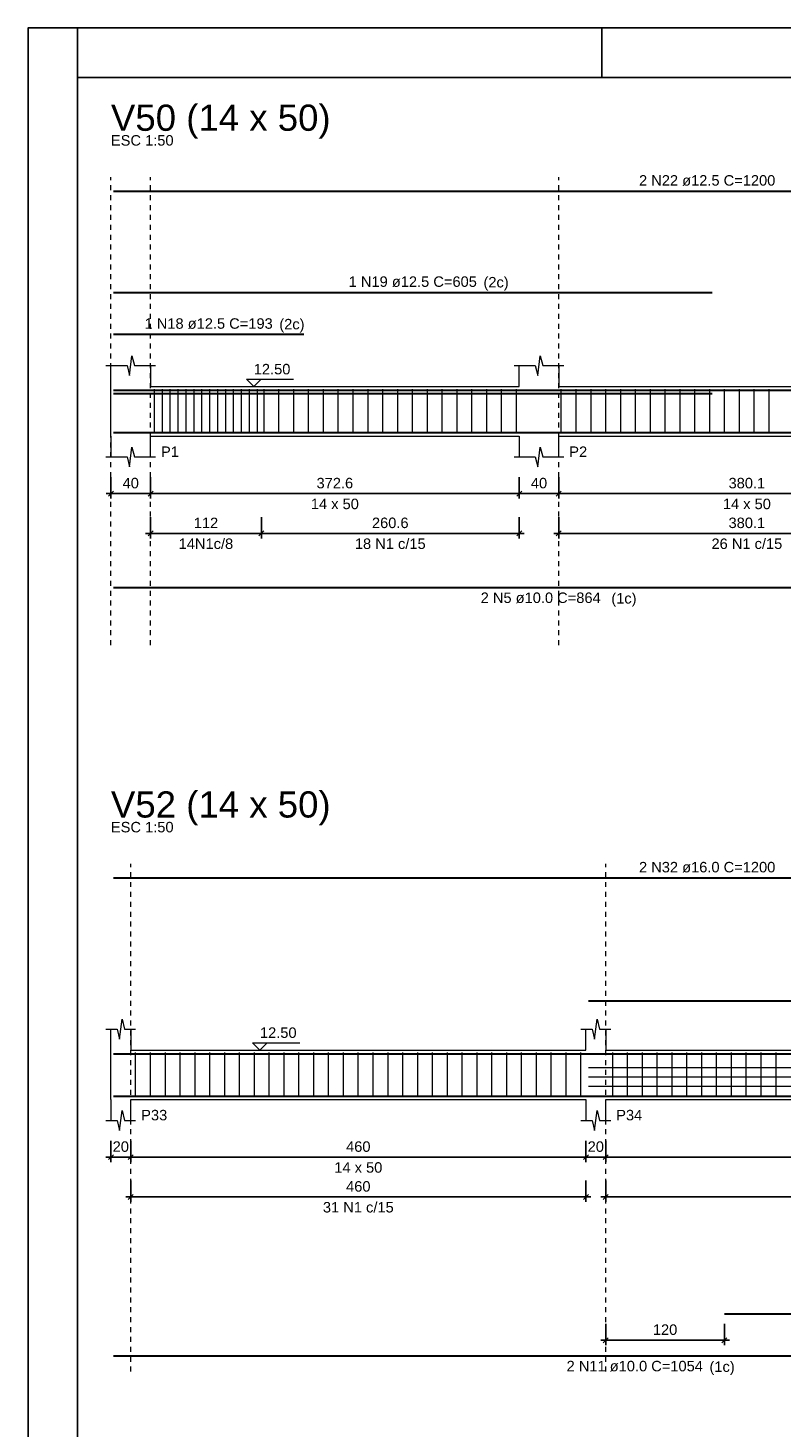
# Model space of a CAD drawing. Header units: millimetres. Extents: x 10 to 1250, y -62 to 528.
# Tile 827 of 909: x 702 to 717, y 294 to 322. Entities that reach past the tile are written whole.
import ezdxf

# ---------------------------------------------------------------- set-up
doc = ezdxf.new("R2010")
doc.units = ezdxf.units.MM
doc.header["$LTSCALE"] = 0.05
doc.linetypes.add('DOT', pattern=[6.35, 0, -6.35])
for name, color, linetype, lineweight in [('Descrição da armadura', 7, 'Continuous', 5), ('DT-Arm complementar', 5, 'Continuous', 5), ('DT-Barras na forma', 2, 'Continuous', 30), ('DT-Barras rebatidas', 2, 'Continuous', 30), ('DT-Cotas', 9, 'Continuous', 5), ('DT-Forma', 5, 'Continuous', 5), ('DT-Pontilhado', 9, 'DOT', 5), ('DT-Textos', 7, 'Continuous', 5), ('DT-Título', 3, 'Continuous', 20)]:
    doc.layers.add(name, color=color, linetype=linetype, lineweight=lineweight)
doc.layers.add('FOLHA_PADRÃO', color=7, linetype='Continuous')
doc.styles.add('Arial', font='arial.ttf')
doc.styles.get("Standard").update_dxf_attribs({"font": 'arial.ttf'})
doc.dimstyles.new('UM_50.000000', dxfattribs={"dimtxt": 0.18, "dimasz": 0.1, "dimexe": 0.1, "dimexo": 0.2, "dimgap": 0.1, "dimtad": 1, "dimdec": 1, "dimlfac": 50, "dimzin": 0, "dimdsep": 46, "dimtxsty": 'Standard', "dimblk": 'OBLIQUE', "dimcen": 0.09, "dimdle": 0.1, "dimadec": 1, "dimazin": 2, "dimtfac": 1, "dimtdec": 1, "dimtofl": 0, "dimtmove": 0, "dimatfit": 3, "dimldrblk": 'OBLIQUE', "dimfxl": 1, "dimtolj": 1, "dimarcsym": 1})

# ---------------------------------------------------------------- blocks, each defined once
blk = doc.blocks.new('_Oblique')
at = {"color": 0, "linetype": 'ByBlock', "lineweight": -2}
blk.add_line((-0.5, -0.5), (0.5, 0.5), dxfattribs=at)
blk = doc.blocks.new('*D3445')
at = {"layer": 'Defpoints', "color": 0, "transparency": 16777216}
for p in [(703.209, 313.002), (704.009, 313.002), (704.009, 312.473)]:
    blk.add_point(p, dxfattribs=at)
at = {"layer": 'DT-Cotas', "color": 0, "lineweight": -2, "transparency": 16777216}
for p, q in [((703.209, 312.802), (703.209, 312.373)), ((704.009, 312.802), (704.009, 312.373)), ((703.109, 312.473), (704.109, 312.473))]:
    blk.add_line(p, q, dxfattribs=at)
at = {"layer": 'DT-Cotas', "color": 0, "lineweight": -2, "transparency": 16777216, "xscale": 0.1, "yscale": 0.1, "zscale": 0.1, "rotation": 180}
blk.add_blockref('_Oblique', (703.209, 312.473), dxfattribs=at)
at = {"layer": 'DT-Cotas', "color": 0, "lineweight": -2, "transparency": 16777216, "xscale": 0.1, "yscale": 0.1, "zscale": 0.1}
blk.add_blockref('_Oblique', (704.009, 312.473), dxfattribs=at)
at = {"layer": 'DT-Cotas', "transparency": 16777216, "insert": (703.609, 312.684), "char_height": 0.2118, "attachment_point": 5, "rotation": 0.0057, "style": 'Arial'}
blk.add_mtext('\\A1;40', dxfattribs=at)
blk = doc.blocks.new('*D3446')
at = {"layer": 'Defpoints', "color": 0, "transparency": 16777216}
for p in [(704.009, 313.002), (711.46, 313.002), (711.46, 312.473)]:
    blk.add_point(p, dxfattribs=at)
at = {"layer": 'DT-Cotas', "color": 0, "lineweight": -2, "transparency": 16777216}
for p, q in [((704.009, 312.802), (704.009, 312.373)), ((711.46, 312.802), (711.46, 312.373)), ((703.909, 312.473), (711.56, 312.473))]:
    blk.add_line(p, q, dxfattribs=at)
at = {"layer": 'DT-Cotas', "color": 0, "lineweight": -2, "transparency": 16777216, "xscale": 0.1, "yscale": 0.1, "zscale": 0.1, "rotation": 180}
blk.add_blockref('_Oblique', (704.009, 312.473), dxfattribs=at)
at = {"layer": 'DT-Cotas', "color": 0, "lineweight": -2, "transparency": 16777216, "xscale": 0.1, "yscale": 0.1, "zscale": 0.1}
blk.add_blockref('_Oblique', (711.46, 312.473), dxfattribs=at)
at = {"layer": 'DT-Cotas', "transparency": 16777216, "insert": (707.734, 312.684), "char_height": 0.2118, "attachment_point": 5, "rotation": 0.0057, "style": 'Arial'}
blk.add_mtext('\\A1;372.6', dxfattribs=at)
blk = doc.blocks.new('*D3447')
at = {"layer": 'Defpoints', "color": 0, "transparency": 16777216}
for p in [(711.46, 313.002), (712.26, 313.002), (712.26, 312.473)]:
    blk.add_point(p, dxfattribs=at)
at = {"layer": 'DT-Cotas', "color": 0, "lineweight": -2, "transparency": 16777216}
for p, q in [((711.46, 312.802), (711.46, 312.373)), ((712.26, 312.802), (712.26, 312.373)), ((711.36, 312.473), (712.36, 312.473))]:
    blk.add_line(p, q, dxfattribs=at)
at = {"layer": 'DT-Cotas', "color": 0, "lineweight": -2, "transparency": 16777216, "xscale": 0.1, "yscale": 0.1, "zscale": 0.1, "rotation": 180}
blk.add_blockref('_Oblique', (711.46, 312.473), dxfattribs=at)
at = {"layer": 'DT-Cotas', "color": 0, "lineweight": -2, "transparency": 16777216, "xscale": 0.1, "yscale": 0.1, "zscale": 0.1}
blk.add_blockref('_Oblique', (712.26, 312.473), dxfattribs=at)
at = {"layer": 'DT-Cotas', "transparency": 16777216, "insert": (711.86, 312.684), "char_height": 0.2118, "attachment_point": 5, "rotation": 0.0057, "style": 'Arial'}
blk.add_mtext('\\A1;40', dxfattribs=at)
blk = doc.blocks.new('*D3448')
at = {"layer": 'Defpoints', "color": 0, "transparency": 16777216}
for p in [(712.26, 313.002), (719.862, 313.002), (719.862, 312.473)]:
    blk.add_point(p, dxfattribs=at)
at = {"layer": 'DT-Cotas', "color": 0, "lineweight": -2, "transparency": 16777216}
for p, q in [((712.26, 312.802), (712.26, 312.373)), ((719.862, 312.802), (719.862, 312.373)), ((712.16, 312.473), (719.962, 312.473))]:
    blk.add_line(p, q, dxfattribs=at)
at = {"layer": 'DT-Cotas', "color": 0, "lineweight": -2, "transparency": 16777216, "xscale": 0.1, "yscale": 0.1, "zscale": 0.1, "rotation": 180}
blk.add_blockref('_Oblique', (712.26, 312.473), dxfattribs=at)
at = {"layer": 'DT-Cotas', "color": 0, "lineweight": -2, "transparency": 16777216, "xscale": 0.1, "yscale": 0.1, "zscale": 0.1}
blk.add_blockref('_Oblique', (719.862, 312.473), dxfattribs=at)
at = {"layer": 'DT-Cotas', "transparency": 16777216, "insert": (716.061, 312.684), "char_height": 0.2118, "attachment_point": 5, "rotation": 0.0057, "style": 'Arial'}
blk.add_mtext('\\A1;380.1', dxfattribs=at)
blk = doc.blocks.new('*D3454')
at = {"layer": 'Defpoints', "color": 0, "transparency": 16777216}
for p in [(704.009, 312.197), (706.249, 312.197), (706.249, 311.668)]:
    blk.add_point(p, dxfattribs=at)
at = {"layer": 'DT-Cotas', "color": 0, "lineweight": -2, "transparency": 16777216}
for p, q in [((704.009, 311.997), (704.009, 311.568)), ((706.249, 311.997), (706.249, 311.568)), ((703.909, 311.668), (706.349, 311.668))]:
    blk.add_line(p, q, dxfattribs=at)
at = {"layer": 'DT-Cotas', "color": 0, "lineweight": -2, "transparency": 16777216, "xscale": 0.1, "yscale": 0.1, "zscale": 0.1, "rotation": 180}
blk.add_blockref('_Oblique', (704.009, 311.668), dxfattribs=at)
at = {"layer": 'DT-Cotas', "color": 0, "lineweight": -2, "transparency": 16777216, "xscale": 0.1, "yscale": 0.1, "zscale": 0.1}
blk.add_blockref('_Oblique', (706.249, 311.668), dxfattribs=at)
at = {"layer": 'DT-Cotas', "transparency": 16777216, "insert": (705.129, 311.88), "char_height": 0.2118, "attachment_point": 5, "rotation": 0.0057, "style": 'Arial'}
blk.add_mtext('\\A1;112', dxfattribs=at)
blk = doc.blocks.new('*D3455')
at = {"layer": 'Defpoints', "color": 0, "transparency": 16777216}
for p in [(706.249, 312.197), (711.46, 312.197), (711.46, 311.668)]:
    blk.add_point(p, dxfattribs=at)
at = {"layer": 'DT-Cotas', "color": 0, "lineweight": -2, "transparency": 16777216}
for p, q in [((706.249, 311.997), (706.249, 311.568)), ((711.46, 311.997), (711.46, 311.568)), ((706.149, 311.668), (711.56, 311.668))]:
    blk.add_line(p, q, dxfattribs=at)
at = {"layer": 'DT-Cotas', "color": 0, "lineweight": -2, "transparency": 16777216, "xscale": 0.1, "yscale": 0.1, "zscale": 0.1, "rotation": 180}
blk.add_blockref('_Oblique', (706.249, 311.668), dxfattribs=at)
at = {"layer": 'DT-Cotas', "color": 0, "lineweight": -2, "transparency": 16777216, "xscale": 0.1, "yscale": 0.1, "zscale": 0.1}
blk.add_blockref('_Oblique', (711.46, 311.668), dxfattribs=at)
at = {"layer": 'DT-Cotas', "transparency": 16777216, "insert": (708.854, 311.88), "char_height": 0.2118, "attachment_point": 5, "rotation": 0.0057, "style": 'Arial'}
blk.add_mtext('\\A1;260.6', dxfattribs=at)
blk = doc.blocks.new('*D3456')
at = {"layer": 'Defpoints', "color": 0, "transparency": 16777216}
for p in [(712.26, 312.197), (719.862, 312.197), (719.862, 311.668)]:
    blk.add_point(p, dxfattribs=at)
at = {"layer": 'DT-Cotas', "color": 0, "lineweight": -2, "transparency": 16777216}
for p, q in [((712.26, 311.997), (712.26, 311.568)), ((719.862, 311.997), (719.862, 311.568)), ((712.16, 311.668), (719.962, 311.668))]:
    blk.add_line(p, q, dxfattribs=at)
at = {"layer": 'DT-Cotas', "color": 0, "lineweight": -2, "transparency": 16777216, "xscale": 0.1, "yscale": 0.1, "zscale": 0.1, "rotation": 180}
blk.add_blockref('_Oblique', (712.26, 311.668), dxfattribs=at)
at = {"layer": 'DT-Cotas', "color": 0, "lineweight": -2, "transparency": 16777216, "xscale": 0.1, "yscale": 0.1, "zscale": 0.1}
blk.add_blockref('_Oblique', (719.862, 311.668), dxfattribs=at)
at = {"layer": 'DT-Cotas', "transparency": 16777216, "insert": (716.061, 311.88), "char_height": 0.2118, "attachment_point": 5, "rotation": 0.0057, "style": 'Arial'}
blk.add_mtext('\\A1;380.1', dxfattribs=at)
blk = doc.blocks.new('*D3476')
at = {"layer": 'Defpoints', "color": 0, "transparency": 16777216}
for p in [(703.208, 299.584), (703.608, 299.584), (703.608, 299.054)]:
    blk.add_point(p, dxfattribs=at)
at = {"layer": 'DT-Cotas', "color": 0, "lineweight": -2, "transparency": 16777216}
for p, q in [((703.208, 299.384), (703.208, 298.954)), ((703.608, 299.384), (703.608, 298.954)), ((703.108, 299.054), (703.708, 299.054))]:
    blk.add_line(p, q, dxfattribs=at)
at = {"layer": 'DT-Cotas', "color": 0, "lineweight": -2, "transparency": 16777216, "xscale": 0.1, "yscale": 0.1, "zscale": 0.1, "rotation": 180}
blk.add_blockref('_Oblique', (703.208, 299.054), dxfattribs=at)
at = {"layer": 'DT-Cotas', "color": 0, "lineweight": -2, "transparency": 16777216, "xscale": 0.1, "yscale": 0.1, "zscale": 0.1}
blk.add_blockref('_Oblique', (703.608, 299.054), dxfattribs=at)
at = {"layer": 'DT-Cotas', "transparency": 16777216, "insert": (703.408, 299.266), "char_height": 0.2118, "attachment_point": 5, "rotation": 0.0057, "style": 'Arial'}
blk.add_mtext('\\A1;20', dxfattribs=at)
blk = doc.blocks.new('*D3477')
at = {"layer": 'Defpoints', "color": 0, "transparency": 16777216}
for p in [(703.608, 299.584), (712.808, 299.584), (712.808, 299.054)]:
    blk.add_point(p, dxfattribs=at)
at = {"layer": 'DT-Cotas', "color": 0, "lineweight": -2, "transparency": 16777216}
for p, q in [((703.608, 299.384), (703.608, 298.954)), ((712.808, 299.384), (712.808, 298.954)), ((703.508, 299.054), (712.908, 299.054))]:
    blk.add_line(p, q, dxfattribs=at)
at = {"layer": 'DT-Cotas', "color": 0, "lineweight": -2, "transparency": 16777216, "xscale": 0.1, "yscale": 0.1, "zscale": 0.1, "rotation": 180}
blk.add_blockref('_Oblique', (703.608, 299.054), dxfattribs=at)
at = {"layer": 'DT-Cotas', "color": 0, "lineweight": -2, "transparency": 16777216, "xscale": 0.1, "yscale": 0.1, "zscale": 0.1}
blk.add_blockref('_Oblique', (712.808, 299.054), dxfattribs=at)
at = {"layer": 'DT-Cotas', "transparency": 16777216, "insert": (708.208, 299.266), "char_height": 0.2118, "attachment_point": 5, "rotation": 0.0057, "style": 'Arial'}
blk.add_mtext('\\A1;460', dxfattribs=at)
blk = doc.blocks.new('*D3478')
at = {"layer": 'Defpoints', "color": 0, "transparency": 16777216}
for p in [(712.808, 299.584), (713.208, 299.584), (713.208, 299.054)]:
    blk.add_point(p, dxfattribs=at)
at = {"layer": 'DT-Cotas', "color": 0, "lineweight": -2, "transparency": 16777216}
for p, q in [((712.808, 299.384), (712.808, 298.954)), ((713.208, 299.384), (713.208, 298.954)), ((712.708, 299.054), (713.308, 299.054))]:
    blk.add_line(p, q, dxfattribs=at)
at = {"layer": 'DT-Cotas', "color": 0, "lineweight": -2, "transparency": 16777216, "xscale": 0.1, "yscale": 0.1, "zscale": 0.1, "rotation": 180}
blk.add_blockref('_Oblique', (712.808, 299.054), dxfattribs=at)
at = {"layer": 'DT-Cotas', "color": 0, "lineweight": -2, "transparency": 16777216, "xscale": 0.1, "yscale": 0.1, "zscale": 0.1}
blk.add_blockref('_Oblique', (713.208, 299.054), dxfattribs=at)
at = {"layer": 'DT-Cotas', "transparency": 16777216, "insert": (713.008, 299.266), "char_height": 0.2118, "attachment_point": 5, "rotation": 0.0057, "style": 'Arial'}
blk.add_mtext('\\A1;20', dxfattribs=at)
blk = doc.blocks.new('*D3479')
at = {"layer": 'Defpoints', "color": 0, "transparency": 16777216}
for p in [(713.208, 299.584), (724.132, 299.584), (724.132, 299.054)]:
    blk.add_point(p, dxfattribs=at)
at = {"layer": 'DT-Cotas', "color": 0, "lineweight": -2, "transparency": 16777216}
for p, q in [((713.208, 299.384), (713.208, 298.954)), ((724.132, 299.384), (724.132, 298.954)), ((713.108, 299.054), (724.232, 299.054))]:
    blk.add_line(p, q, dxfattribs=at)
at = {"layer": 'DT-Cotas', "color": 0, "lineweight": -2, "transparency": 16777216, "xscale": 0.1, "yscale": 0.1, "zscale": 0.1, "rotation": 180}
blk.add_blockref('_Oblique', (713.208, 299.054), dxfattribs=at)
at = {"layer": 'DT-Cotas', "color": 0, "lineweight": -2, "transparency": 16777216, "xscale": 0.1, "yscale": 0.1, "zscale": 0.1}
blk.add_blockref('_Oblique', (724.132, 299.054), dxfattribs=at)
at = {"layer": 'DT-Cotas', "transparency": 16777216, "insert": (718.67, 299.266), "char_height": 0.2118, "attachment_point": 5, "rotation": 0.0057, "style": 'Arial'}
blk.add_mtext('\\A1;546.2', dxfattribs=at)
blk = doc.blocks.new('*D3483')
at = {"layer": 'Defpoints', "color": 0, "transparency": 16777216}
for p in [(703.608, 298.779), (712.808, 298.779), (712.808, 298.249)]:
    blk.add_point(p, dxfattribs=at)
at = {"layer": 'DT-Cotas', "color": 0, "lineweight": -2, "transparency": 16777216}
for p, q in [((703.608, 298.579), (703.608, 298.149)), ((712.808, 298.579), (712.808, 298.149)), ((703.508, 298.249), (712.908, 298.249))]:
    blk.add_line(p, q, dxfattribs=at)
at = {"layer": 'DT-Cotas', "color": 0, "lineweight": -2, "transparency": 16777216, "xscale": 0.1, "yscale": 0.1, "zscale": 0.1, "rotation": 180}
blk.add_blockref('_Oblique', (703.608, 298.249), dxfattribs=at)
at = {"layer": 'DT-Cotas', "color": 0, "lineweight": -2, "transparency": 16777216, "xscale": 0.1, "yscale": 0.1, "zscale": 0.1}
blk.add_blockref('_Oblique', (712.808, 298.249), dxfattribs=at)
at = {"layer": 'DT-Cotas', "transparency": 16777216, "insert": (708.208, 298.461), "char_height": 0.2118, "attachment_point": 5, "rotation": 0.0057, "style": 'Arial'}
blk.add_mtext('\\A1;460', dxfattribs=at)
blk = doc.blocks.new('*D3485')
at = {"layer": 'Defpoints', "color": 0, "transparency": 16777216}
for p in [(713.208, 298.779), (721.892, 298.779), (721.892, 298.249)]:
    blk.add_point(p, dxfattribs=at)
at = {"layer": 'DT-Cotas', "color": 0, "lineweight": -2, "transparency": 16777216}
for p, q in [((713.208, 298.579), (713.208, 298.149)), ((721.892, 298.579), (721.892, 298.149)), ((713.108, 298.249), (721.992, 298.249))]:
    blk.add_line(p, q, dxfattribs=at)
at = {"layer": 'DT-Cotas', "color": 0, "lineweight": -2, "transparency": 16777216, "xscale": 0.1, "yscale": 0.1, "zscale": 0.1, "rotation": 180}
blk.add_blockref('_Oblique', (713.208, 298.249), dxfattribs=at)
at = {"layer": 'DT-Cotas', "color": 0, "lineweight": -2, "transparency": 16777216, "xscale": 0.1, "yscale": 0.1, "zscale": 0.1}
blk.add_blockref('_Oblique', (721.892, 298.249), dxfattribs=at)
at = {"layer": 'DT-Cotas', "transparency": 16777216, "insert": (717.55, 298.461), "char_height": 0.2118, "attachment_point": 5, "rotation": 0.0057, "style": 'Arial'}
blk.add_mtext('\\A1;434.2', dxfattribs=at)
blk = doc.blocks.new('*D3499')
at = {"layer": 'Defpoints', "color": 0, "transparency": 16777216}
for p in [(713.208, 295.882), (715.608, 295.882), (713.208, 295.352)]:
    blk.add_point(p, dxfattribs=at)
at = {"layer": 'DT-Cotas', "color": 0, "lineweight": -2, "transparency": 16777216}
for p, q in [((713.208, 295.682), (713.208, 295.252)), ((715.608, 295.682), (715.608, 295.252)), ((715.708, 295.352), (713.108, 295.352))]:
    blk.add_line(p, q, dxfattribs=at)
at = {"layer": 'DT-Cotas', "color": 0, "lineweight": -2, "transparency": 16777216, "xscale": 0.1, "yscale": 0.1, "zscale": 0.1, "rotation": 180}
blk.add_blockref('_Oblique', (713.208, 295.352), dxfattribs=at)
at = {"layer": 'DT-Cotas', "color": 0, "lineweight": -2, "transparency": 16777216, "xscale": 0.1, "yscale": 0.1, "zscale": 0.1}
blk.add_blockref('_Oblique', (715.608, 295.352), dxfattribs=at)
at = {"layer": 'DT-Cotas', "transparency": 16777216, "insert": (714.408, 295.564), "char_height": 0.2118, "attachment_point": 5, "rotation": 0.0057, "style": 'Arial'}
blk.add_mtext('\\A1;120', dxfattribs=at)
blk = doc.blocks.new('A1')
at = {"layer": 'FOLHA_PADRÃO', "color": 1, "linetype": 'Continuous'}
for points in [[(-84.1, 0), (0, 0), (0, 59.4), (-84.1, 59.4), (-84.1, 0)], [(-83.1, 58.408), (-83.1, 59.4)], [(-72.5, 59.4), (-72.5, 58.408)]]:
    blk.add_lwpolyline(points, dxfattribs=at)
at = {"layer": 'FOLHA_PADRÃO', "color": 6, "linetype": 'Continuous'}
blk.add_lwpolyline([(-83.1, 58.4), (-1, 58.4), (-1, 1), (-83.1, 1), (-83.1, 58.4)], dxfattribs=at)

msp = doc.modelspace()

# ---------------------------------------------------------------- linework, layer by layer
at = {"layer": 'DT-Arm complementar'}
for p, q in [((704.0886, 313.6876), (704.0886, 314.5876)), ((704.2486, 313.6876), (704.2486, 314.5876)), ((704.4086, 313.6876), (704.4086, 314.5876)), ((704.5686, 313.6876), (704.5686, 314.5876)), ((704.7286, 313.6876), (704.7286, 314.5876)), ((704.8886, 313.6876), (704.8886, 314.5876)), ((705.0486, 313.6876), (705.0486, 314.5876)), ((705.2086, 313.6876), (705.2086, 314.5876)), ((705.3686, 313.6876), (705.3686, 314.5876)), ((705.5286, 313.6876), (705.5286, 314.5876)), ((705.6886, 313.6876), (705.6886, 314.5876)), ((705.8486, 313.6876), (705.8486, 314.5876)), ((706.0086, 313.6876), (706.0086, 314.5876)), ((706.1686, 313.6876), (706.1686, 314.5876)), ((706.3041, 313.6876), (706.3041, 314.5876)), ((706.6041, 313.6876), (706.6041, 314.5876)), ((706.9041, 313.6876), (706.9041, 314.5876)), ((707.2041, 313.6876), (707.2041, 314.5876)), ((707.5041, 313.6876), (707.5041, 314.5876)), ((707.8041, 313.6876), (707.8041, 314.5876)), ((708.1041, 313.6876), (708.1041, 314.5876)), ((708.4041, 313.6876), (708.4041, 314.5876)), ((708.7041, 313.6876), (708.7041, 314.5876)), ((709.0041, 313.6876), (709.0041, 314.5876)), ((709.3041, 313.6876), (709.3041, 314.5876)), ((709.6041, 313.6876), (709.6041, 314.5876)), ((709.9041, 313.6876), (709.9041, 314.5876)), ((710.2041, 313.6876), (710.2041, 314.5876)), ((710.5041, 313.6876), (710.5041, 314.5876)), ((710.8041, 313.6876), (710.8041, 314.5876)), ((711.1041, 313.6876), (711.1041, 314.5876)), ((711.4041, 313.6876), (711.4041, 314.5876)), ((712.311, 313.6876), (712.311, 314.5876)), ((712.611, 313.6876), (712.611, 314.5876)), ((712.911, 313.6876), (712.911, 314.5876)), ((713.211, 313.6876), (713.211, 314.5876)), ((713.511, 313.6876), (713.511, 314.5876)), ((713.811, 313.6876), (713.811, 314.5876)), ((714.111, 313.6876), (714.111, 314.5876)), ((714.411, 313.6876), (714.411, 314.5876)), ((714.711, 313.6876), (714.711, 314.5876)), ((715.011, 313.6876), (715.011, 314.5876)), ((715.311, 313.6876), (715.311, 314.5876)), ((715.611, 313.6876), (715.611, 314.5876)), ((715.911, 313.6876), (715.911, 314.5876)), ((716.211, 313.6876), (716.211, 314.5876)), ((716.511, 313.6876), (716.511, 314.5876)), ((703.7085, 300.269), (703.7085, 301.169)), ((704.0085, 300.269), (704.0085, 301.169)), ((704.3085, 300.269), (704.3085, 301.169)), ((704.6085, 300.269), (704.6085, 301.169)), ((704.9085, 300.269), (704.9085, 301.169)), ((705.2085, 300.269), (705.2085, 301.169)), ((705.5085, 300.269), (705.5085, 301.169)), ((705.8085, 300.269), (705.8085, 301.169)), ((706.1085, 300.269), (706.1085, 301.169)), ((706.4085, 300.269), (706.4085, 301.169)), ((706.7085, 300.269), (706.7085, 301.169)), ((707.0085, 300.269), (707.0085, 301.169)), ((707.3085, 300.269), (707.3085, 301.169)), ((707.6085, 300.269), (707.6085, 301.169)), ((707.9085, 300.269), (707.9085, 301.169)), ((708.2085, 300.269), (708.2085, 301.169)), ((708.5085, 300.269), (708.5085, 301.169)), ((708.8085, 300.269), (708.8085, 301.169)), ((709.1085, 300.269), (709.1085, 301.169)), ((709.4085, 300.269), (709.4085, 301.169)), ((709.7085, 300.269), (709.7085, 301.169)), ((710.0085, 300.269), (710.0085, 301.169)), ((710.3085, 300.269), (710.3085, 301.169)), ((710.6085, 300.269), (710.6085, 301.169)), ((710.9085, 300.269), (710.9085, 301.169)), ((711.2085, 300.269), (711.2085, 301.169)), ((711.5085, 300.269), (711.5085, 301.169)), ((711.8085, 300.269), (711.8085, 301.169)), ((712.1085, 300.269), (712.1085, 301.169)), ((712.4085, 300.269), (712.4085, 301.169)), ((712.7085, 300.269), (712.7085, 301.169)), ((713.3501, 300.269), (713.3501, 301.169)), ((713.6501, 300.269), (713.6501, 301.169)), ((713.9501, 300.269), (713.9501, 301.169)), ((714.2501, 300.269), (714.2501, 301.169)), ((714.5501, 300.269), (714.5501, 301.169)), ((714.8501, 300.269), (714.8501, 301.169)), ((715.1501, 300.269), (715.1501, 301.169)), ((715.4501, 300.269), (715.4501, 301.169)), ((715.7501, 300.269), (715.7501, 301.169)), ((716.0501, 300.269), (716.0501, 301.169)), ((716.3501, 300.269), (716.3501, 301.169)), ((716.6501, 300.269), (716.6501, 301.169)), ((712.8585, 300.866), (724.8817, 300.866)), ((712.8585, 300.677), (724.8817, 300.677)), ((712.8585, 300.488), (724.8817, 300.488))]:
    msp.add_line(p, q, dxfattribs=at)
at = {"layer": 'DT-Barras na forma'}
for points in [[(703.2586, 314.5651), (727.2586, 314.5651)], [(703.2586, 314.5001), (707.1086, 314.5001)], [(703.2586, 314.5001), (715.3597, 314.5001)], [(703.2586, 313.7076), (720.5295, 313.7076)], [(703.2585, 301.143), (727.2585, 301.143)], [(703.2585, 300.289), (724.3317, 300.289)], [(715.6085, 300.289), (721.0317, 300.289)]]:
    msp.add_lwpolyline(points, dxfattribs=at)
at = {"layer": 'DT-Barras rebatidas'}
for p, q in [((703.2586, 318.5893), (727.2586, 318.5893)), ((703.2586, 316.5419), (715.3597, 316.5419)), ((703.2586, 315.6947), (707.1086, 315.6947)), ((703.2586, 310.5729), (720.5295, 310.5729)), ((703.2585, 304.7012), (727.2585, 304.7012)), ((712.8585, 302.2145), (724.8817, 302.2145)), ((715.6085, 295.882), (721.0317, 295.882)), ((703.2585, 295.0348), (724.3317, 295.0348))]:
    msp.add_line(p, q, dxfattribs=at)
at = {"layer": 'DT-Forma'}
for p, q in [((703.5836, 314.8612), (703.6336, 315.2612)), ((703.6336, 315.2612), (703.6836, 315.0612)), ((711.8347, 314.8612), (711.8847, 315.2612)), ((711.8847, 315.2612), (711.9347, 315.0612)), ((703.1086, 315.0612), (703.5336, 315.0612)), ((703.2086, 314.6376), (703.2086, 315.0612)), ((703.5336, 315.0612), (703.5836, 314.8612)), ((703.6836, 315.0612), (704.1086, 315.0612)), ((704.0086, 315.0612), (704.0086, 314.6376)), ((711.3597, 315.0612), (711.7847, 315.0612)), ((711.4597, 314.6376), (711.4597, 315.0612)), ((711.7847, 315.0612), (711.8347, 314.8612)), ((711.9347, 315.0612), (712.3597, 315.0612)), ((712.2597, 315.0612), (712.2597, 314.6376)), ((704.0086, 314.6376), (711.4597, 314.6376)), ((712.2597, 314.6376), (719.8623, 314.6376)), ((703.2086, 313.6376), (703.2086, 313.214)), ((704.0086, 313.214), (704.0086, 313.6376)), ((704.0086, 313.6376), (711.4597, 313.6376)), ((711.4597, 313.6376), (711.4597, 313.214)), ((712.2597, 313.214), (712.2597, 313.6376)), ((712.2597, 313.6376), (719.8623, 313.6376)), ((703.1086, 313.214), (703.5336, 313.214)), ((703.5336, 313.214), (703.5836, 313.014)), ((703.5836, 313.014), (703.6336, 313.414)), ((703.6336, 313.414), (703.6836, 313.214)), ((703.6836, 313.214), (704.1086, 313.214)), ((711.3597, 313.214), (711.7847, 313.214)), ((711.7847, 313.214), (711.8347, 313.014)), ((711.8347, 313.014), (711.8847, 313.414)), ((711.8847, 313.414), (711.9347, 313.214)), ((711.9347, 313.214), (712.3597, 313.214)), ((703.3835, 301.4426), (703.4335, 301.8426)), ((703.4335, 301.8426), (703.4835, 301.6426)), ((712.9835, 301.4426), (713.0335, 301.8426)), ((713.0335, 301.8426), (713.0835, 301.6426)), ((703.1085, 301.6426), (703.3335, 301.6426)), ((703.2085, 301.219), (703.2085, 301.6426)), ((703.3335, 301.6426), (703.3835, 301.4426)), ((703.4835, 301.6426), (703.7085, 301.6426)), ((703.6085, 301.6426), (703.6085, 301.219)), ((712.7085, 301.6426), (712.9335, 301.6426)), ((712.8085, 301.219), (712.8085, 301.6426)), ((712.9335, 301.6426), (712.9835, 301.4426)), ((713.0835, 301.6426), (713.3085, 301.6426)), ((713.2085, 301.6426), (713.2085, 301.219)), ((703.6085, 301.219), (712.8085, 301.219)), ((713.2085, 301.219), (717.4885, 301.219)), ((703.2085, 300.219), (703.2085, 299.7954)), ((703.6085, 299.7954), (703.6085, 300.219)), ((703.6085, 300.219), (712.8085, 300.219)), ((712.8085, 300.219), (712.8085, 299.7954)), ((713.2085, 299.7954), (713.2085, 300.219)), ((713.2085, 300.219), (717.4885, 300.219)), ((703.3835, 299.5954), (703.4335, 299.9954)), ((703.4335, 299.9954), (703.4835, 299.7954)), ((712.9835, 299.5954), (713.0335, 299.9954)), ((713.0335, 299.9954), (713.0835, 299.7954)), ((703.1085, 299.7954), (703.3335, 299.7954)), ((703.3335, 299.7954), (703.3835, 299.5954)), ((703.4835, 299.7954), (703.7085, 299.7954)), ((712.7085, 299.7954), (712.9335, 299.7954)), ((712.9335, 299.7954), (712.9835, 299.5954)), ((713.0835, 299.7954), (713.3085, 299.7954))]:
    msp.add_line(p, q, dxfattribs=at)
at = {"layer": 'DT-Forma', "linetype": 'Continuous'}
for p, q in [((703.2086, 313.6376), (703.2086, 314.6376)), ((703.2085, 300.219), (703.2085, 301.219))]:
    msp.add_line(p, q, dxfattribs=at)
at = {"layer": 'DT-Pontilhado', "ltscale": 0.2}
for p, q in [((703.2086, 309.408), (703.2086, 318.8717)), ((704.0086, 309.408), (704.0086, 318.8717)), ((712.2597, 309.408), (712.2597, 318.8717)), ((703.6085, 294.7171), (703.6085, 304.9836)), ((713.2085, 294.7171), (713.2085, 304.9836))]:
    msp.add_line(p, q, dxfattribs=at)
at = {"layer": 'DT-Textos'}
for points in [[(706.2439, 314.7858), (706.0956, 314.6376), (705.9474, 314.7858), (706.9005, 314.7858)], [(706.3685, 301.3673), (706.2202, 301.219), (706.0719, 301.3673), (707.025, 301.3673)]]:
    msp.add_lwpolyline(points, dxfattribs=at)

# ---------------------------------------------------------------- block references
msp.add_blockref('A1', (785.6329, 262.4886))

# ---------------------------------------------------------------- texts
at = {"layer": 'Descrição da armadura', "linetype": 'Continuous', "char_height": 0.2118, "attachment_point": 8, "line_spacing_factor": 0.798, "style": 'Arial'}
for s, insert, width in [('2 N22 ø12.5 C=1200', (715.2586, 318.6952), 5.524605), ('1 N19 ø12.5 C=605', (709.3091, 316.6478), 5.194653), ('1 N18 ø12.5 C=193', (705.1836, 315.8006), 5.194653), ('14N1c/8', (705.1286, 311.3501), 2.209726), ('18 N1 c/15', (708.8541, 311.3501), 2.869342), ('26 N1 c/15', (716.061, 311.3501), 2.869342), ('2 N5 ø10.0 C=864', (711.894, 310.2552), 4.8647), ('2 N32 ø16.0 C=1200', (715.2585, 304.8071), 5.524605), ('31 N1 c/15', (708.2085, 297.9316), 2.869342), ('2 N11 ø10.0 C=1054', (713.7951, 294.7171), 5.524605)]:
    msp.add_mtext(s, dxfattribs=dict(at, insert=insert, width=width))
at = {"layer": 'DT-Textos', "char_height": 0.2118, "line_spacing_factor": 0.798, "style": 'Arial'}
for s, insert, width, attachment_point in [('ESC 1:50', (703.2086, 319.5071), 2.507973, 7), ('(2c)', (710.7376, 316.5783), 1.009083, 7), ('(2c)', (706.6116, 315.7303), 1.009083, 7), ('12.50', (706.0956, 314.8811), 1.466274, 7), ('P1', (704.2204, 313.214), 0.716686, 7), ('P2', (712.4715, 313.214), 0.716686, 7), ('14 x 50', (707.7341, 312.155), 1.922035, 8), ('14 x 50', (716.061, 312.155), 1.922035, 8), ('(1c)', (713.3216, 310.1853), 1.009083, 7), ('ESC 1:50', (703.2085, 305.619), 2.507973, 7), ('12.50', (706.2202, 301.4626), 1.466274, 7), ('P33', (703.8203, 299.7954), 1.042557, 7), ('P34', (713.4203, 299.7954), 1.042557, 7), ('14 x 50', (708.2085, 298.7364), 1.922035, 8), ('(1c)', (715.3056, 294.6472), 1.009083, 7)]:
    msp.add_mtext(s, dxfattribs=dict(at, insert=insert, width=width, attachment_point=attachment_point))
at = {"layer": 'DT-Título', "char_height": 0.5295, "width": 9.380341, "attachment_point": 7, "line_spacing_factor": 0.798, "style": 'Arial'}
for s, insert in [('V50 (14 x 50)', (703.2086, 319.6503)), ('V52 (14 x 50)', (703.2086, 305.7622))]:
    msp.add_mtext(s, dxfattribs=dict(at, insert=insert))

# ---------------------------------------------------------------- dimensions: what is measured, and where the dimension line sits
at = {"layer": 'DT-Cotas'}
for base, p1, p2, picture, middle in [((704.0086, 312.4727), (703.2086, 313.0022), (704.0086, 313.0022), '*D3445', (703.6086, 312.6845)), ((711.4597, 312.4727), (704.0086, 313.0022), (711.4597, 313.0022), '*D3446', (707.7341, 312.6845)), ((712.2597, 312.4727), (711.4597, 313.0022), (712.2597, 313.0022), '*D3447', (711.8597, 312.6845)), ((719.8623, 312.4727), (712.2597, 313.0022), (719.8623, 313.0022), '*D3448', (716.061, 312.6845)), ((706.2486, 311.6678), (704.0086, 312.1973), (706.2486, 312.1973), '*D3454', (705.1286, 311.8796)), ((711.4597, 311.6678), (706.2486, 312.1973), (711.4597, 312.1973), '*D3455', (708.8541, 311.8796)), ((719.8623, 311.6678), (712.2597, 312.1973), (719.8623, 312.1973), '*D3456', (716.061, 311.8796)), ((703.6085, 299.0541), (703.2085, 299.5836), (703.6085, 299.5836), '*D3476', (703.4085, 299.2659)), ((712.8085, 299.0541), (703.6085, 299.5836), (712.8085, 299.5836), '*D3477', (708.2085, 299.2659)), ((713.2085, 299.0541), (712.8085, 299.5836), (713.2085, 299.5836), '*D3478', (713.0085, 299.2659)), ((724.1317, 299.0541), (713.2085, 299.5836), (724.1317, 299.5836), '*D3479', (718.6701, 299.2659)), ((712.8085, 298.2493), (703.6085, 298.7788), (712.8085, 298.7788), '*D3483', (708.2085, 298.4611)), ((721.8917, 298.2493), (713.2085, 298.7788), (721.8917, 298.7788), '*D3485', (717.5501, 298.4611)), ((713.2085, 295.3525), (715.6085, 295.882), (713.2085, 295.882), '*D3499', (714.4085, 295.5643))]:
    dim = msp.add_linear_dim(base=base, p1=p1, p2=p2, dimstyle='UM_50.000000', override={"dimtxt": 0.2118, "dimasz": 0.1, "dimexe": 0.1, "dimexo": 0.2, "dimtad": 1, "dimtih": 0, "dimtoh": 0, "dimdec": 1, "dimlfac": 50, "dimzin": 8, "dimtxsty": 'Arial', "dimblk": 'Oblique', "dimblk1": 'Oblique', "dimblk2": 'Oblique', "dimsah": 1, "dimdle": 0.1, "dimse1": 0, "dimse2": 0, "dimclrt": 256, "dimadec": 1, "dimazin": 3, "dimtmove": 2, "dimldrblk": 'Oblique'}, dxfattribs=at)
    dim.commit()
    dim.dimension.update_dxf_attribs({"geometry": picture, "text_midpoint": middle, "dimtype": 160, "text_rotation": 0.00573})

doc.saveas('drawing.dxf')
